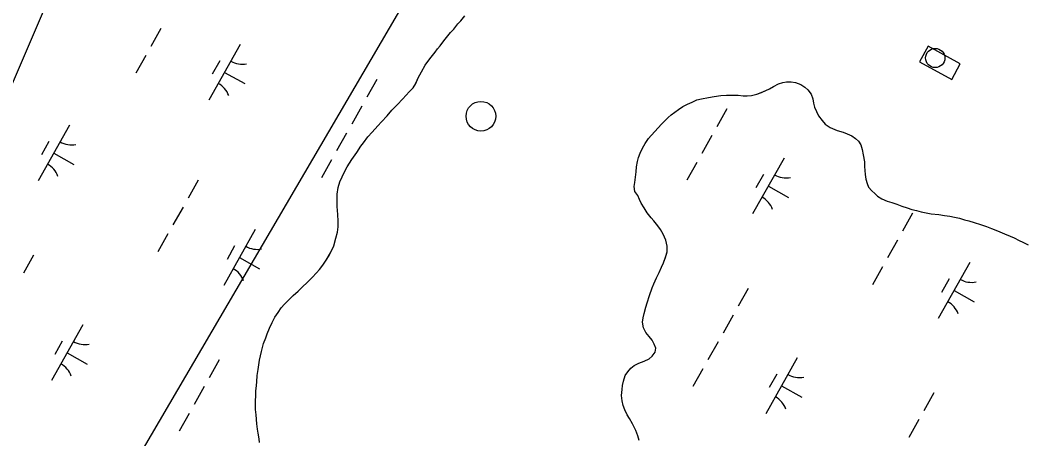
# Model space of a CAD drawing. Extents: x 3913936 to 3933962, y 195330 to 217741.
# Drawn here: x 3926422 to 3927207, y 204135 to 204461 of the extents above; entities that cross this region are included whole.
import ezdxf

# ---------------------------------------------------------------- set-up
doc = ezdxf.new("R2010")
doc.units = 0
for name, color, linetype in [('V-CHAN-DOCK', 7, 'Continuous'), ('V-DOMW-TANK', 7, 'Continuous'), ('V-TOPO-SHOR', 7, 'Continuous'), ('V-UTIL-LINE', 7, 'Continuous'), ('V-WETL-SWMP', 7, 'Continuous')]:
    doc.layers.add(name, color=color, linetype=linetype)

msp = doc.modelspace()

# ---------------------------------------------------------------- linework, layer by layer
at = {"layer": 'V-CHAN-DOCK'}
msp.add_lwpolyline([(3927124.03, 204428.59), (3927149.19, 204414.9), (3927155.89, 204427.22), (3927130.73, 204440.91)], close=True, dxfattribs=at)
at = {"layer": 'V-DOMW-TANK'}
for centre, radius in [((3927136.32, 204431.69), 7.5), ((3926781.53, 204386.22), 11.62)]:
    msp.add_circle(centre, radius, dxfattribs=at)
at = {"layer": 'V-TOPO-SHOR'}
for points in [[(3926608.73, 204131.61), (3926608.31, 204134.63), (3926607.61, 204138.95), (3926607.19, 204141.97), (3926606.62, 204146.29), (3926605.9, 204153.37), (3926605.6, 204157.31), (3926605.54, 204163.74), (3926605.75, 204168.73), (3926605.86, 204171.75), (3926606.21, 204176.08), (3926606.44, 204179.1), (3926606.93, 204183.96), (3926607.54, 204188.69), (3926608.65, 204195.92), (3926610.16, 204202.76), (3926611.81, 204208.82), (3926613.48, 204213.43), (3926614.5, 204216.58), (3926616.42, 204220.8), (3926618.48, 204225.28), (3926620.68, 204229.37), (3926623.13, 204233.2), (3926625.6, 204236.64), (3926628.19, 204239.68), (3926631.96, 204243.52), (3926634.95, 204246.3), (3926638.73, 204249.88), (3926642.24, 204253.2), (3926645.88, 204256.64), (3926649.65, 204260.49), (3926653.03, 204264.06), (3926655.37, 204266.58), (3926658.1, 204270.01), (3926660.81, 204273.85), (3926662.49, 204276.75), (3926664.17, 204279.65), (3926666.61, 204285.19), (3926668.27, 204290.98), (3926669.53, 204295.85), (3926670.02, 204299.92), (3926670.11, 204304.25), (3926669.67, 204309.5), (3926669.21, 204315.92), (3926669.18, 204319.6), (3926669.39, 204325.38), (3926670, 204330.63), (3926671.4, 204335.11), (3926673.07, 204339.06), (3926674.61, 204342.36), (3926677.06, 204346.84), (3926680.81, 204352.52), (3926684.57, 204358.07), (3926687.81, 204362.82), (3926689.75, 204365.6), (3926693.25, 204370.09), (3926696.5, 204373.8), (3926701.04, 204378.83), (3926703.9, 204381.87), (3926708.32, 204386.64), (3926712.08, 204391), (3926716.12, 204395.24), (3926720.53, 204399.88), (3926723, 204402.52), (3926725.86, 204405.44), (3926728.59, 204408.35), (3926730.66, 204411.92), (3926732.46, 204416.13), (3926735.04, 204420.88), (3926738.01, 204426.03), (3926741.64, 204431.05), (3926745.92, 204436.21), (3926747.73, 204438.72), (3926749.68, 204441.23), (3926752.66, 204445.06), (3926754.74, 204447.71), (3926757.85, 204451.54), (3926760.32, 204454.06), (3926763.56, 204458.29), (3926765.9, 204460.8), (3926769.01, 204464.51)], [(3926914.52, 204306.84), (3926911.46, 204310.88), (3926908.94, 204314.79), (3926906.68, 204318.3), (3926905.34, 204321.3), (3926904, 204324.44), (3926901.74, 204327.43), (3926901.18, 204331.49), (3926901.67, 204334.64), (3926902.16, 204338.71), (3926902.65, 204342.91), (3926903.13, 204346.71), (3926903.75, 204350.91), (3926904.64, 204353.94), (3926905.92, 204357.49), (3926907.71, 204361.44), (3926909.91, 204365), (3926912.5, 204368.82), (3926914.44, 204371.33), (3926917.55, 204374.64), (3926919.63, 204377.02), (3926922.74, 204380.32), (3926925.34, 204382.97), (3926927.81, 204385.22), (3926930.15, 204387.34), (3926932.88, 204389.33), (3926935.88, 204391.59), (3926939.13, 204393.85), (3926942.79, 204395.71), (3926946.44, 204397.32), (3926950.23, 204398.93), (3926953.76, 204399.75), (3926959.12, 204400.98), (3926963.57, 204401.68), (3926968.81, 204402.38), (3926973.39, 204402.68), (3926977.98, 204402.73), (3926982.44, 204402.64), (3926986.24, 204402.28), (3926989.39, 204402.18), (3926992.92, 204402.34), (3926996.98, 204403.43), (3927000.51, 204404.77), (3927003.9, 204406.38), (3927006.77, 204407.72), (3927009.9, 204409.45), (3927013.81, 204411.45), (3927017.21, 204412.53), (3927020.22, 204413.08), (3927023.76, 204413.12), (3927027.3, 204412.5), (3927031.38, 204410.96), (3927034.42, 204409.02), (3927036.79, 204406.95), (3927039.45, 204403.43), (3927040.79, 204399.78), (3927041.35, 204396.51), (3927042.03, 204393.23), (3927043.51, 204389.84), (3927045.24, 204386.45), (3927047.9, 204382.8), (3927050.41, 204380.08), (3927054.37, 204377.36), (3927059.77, 204375.18), (3927064.37, 204373.78), (3927067.65, 204372.63), (3927071.08, 204370.96), (3927074.11, 204368.89), (3927076.49, 204366.69), (3927078.09, 204363.82), (3927079.31, 204360.29), (3927080.13, 204356.1), (3927081.1, 204350.61), (3927081.13, 204347.07), (3927081.29, 204343.79), (3927081.58, 204340.78), (3927082.14, 204337.25), (3927083.09, 204333.85), (3927084.3, 204330.98), (3927086.81, 204328.11), (3927089.06, 204325.91), (3927091.31, 204323.83), (3927094.61, 204321.76), (3927098.69, 204320.1), (3927102.5, 204318.82), (3927106.31, 204317.55), (3927110.26, 204316.01), (3927114.46, 204314.74), (3927118.15, 204313.6), (3927121.69, 204312.58), (3927125.24, 204311.7), (3927129.31, 204310.82), (3927133.25, 204310.2), (3927139.03, 204309.47), (3927143.62, 204308.85), (3927147.82, 204308.24), (3927151.23, 204307.61), (3927155.18, 204306.6), (3927159.25, 204305.46), (3927162.53, 204304.57), (3927166.74, 204303.43)], [(3926905.13, 204133.34), (3926904.05, 204136.87), (3926902.44, 204140.92), (3926899.9, 204146.14), (3926897.5, 204150.31), (3926895.77, 204153.31), (3926893.9, 204157.09), (3926892.69, 204160.49), (3926891.87, 204164.15), (3926891.43, 204168.34), (3926891.91, 204173.07), (3926892.15, 204176.08), (3926892.9, 204179.63), (3926894.3, 204183.83), (3926896.37, 204186.87), (3926898.7, 204189.64), (3926901.18, 204191.76), (3926904.83, 204193.63), (3926909.01, 204195.11), (3926912.93, 204196.85), (3926915.26, 204198.97), (3926917.6, 204202.14), (3926918.09, 204205.16), (3926916.88, 204208.43), (3926915.15, 204211.43), (3926913.02, 204214.42), (3926910.37, 204217.54), (3926908.5, 204221.06), (3926907.81, 204225.51), (3926908.3, 204228.92), (3926909.06, 204232.34), (3926910.19, 204237.33), (3926911.34, 204240.62), (3926913.12, 204246.4), (3926915.16, 204252.32), (3926916.44, 204255.48), (3926918.76, 204260.22), (3926920.81, 204264.3), (3926922.61, 204268.38), (3926924.02, 204271.8), (3926925.68, 204276.15), (3926926.95, 204280.35), (3926926.91, 204284.94), (3926925.82, 204289.51), (3926923.94, 204294.35), (3926921.68, 204297.87), (3926919.56, 204300.73), (3926916.5, 204304.5), (3926914.52, 204306.84)], [(3927166.74, 204303.43), (3927171.73, 204301.78), (3927176.21, 204300.25), (3927180.28, 204298.71), (3927185.02, 204296.92), (3927190.42, 204294.61), (3927194.76, 204292.69), (3927197.92, 204291.27), (3927201.87, 204289.34), (3927204.63, 204287.93), (3927208.98, 204285.87)]]:
    msp.add_lwpolyline(points, dxfattribs=at)
at = {"layer": 'V-UTIL-LINE'}
for points in [[(3922259.35, 198607.65), (3922481.8, 198996.51), (3922891.23, 199568.37), (3923401.91, 200205.88), (3924391.34, 201632.88), (3925141.51, 202100.49), (3925635.89, 202689.84), (3926060.57, 203224.55), (3926266.36, 203722.12), (3926398.76, 204373.14), (3926759.45, 205211.96), (3927229.53, 206070.79), (3927602.51, 206766.2), (3928031.78, 207586.17)], [(3926953.75, 204871.69), (3926114.53, 203439.18), (3924358.1, 201675.2), (3923230.85, 203513.49)]]:
    msp.add_lwpolyline(points, dxfattribs=at)
at = {"layer": 'V-WETL-SWMP'}
for p, q in [((3926531.69, 204454.64), (3926523.85, 204440.69)), ((3926593.62, 204442.28), (3926569.12, 204398.7)), ((3926519.93, 204433.72), (3926512.09, 204419.77)), ((3926577.58, 204429.5), (3926571.7, 204419.04)), ((3926581.37, 204420.49), (3926597.06, 204411.67)), ((3926700.21, 204414.97), (3926692.37, 204401.02)), ((3926688.45, 204394.05), (3926680.61, 204380.1)), ((3926973.64, 204392.04), (3926965.8, 204378.09)), ((3926460.25, 204379.32), (3926435.75, 204335.74)), ((3926676.69, 204373.13), (3926668.85, 204359.18)), ((3926961.88, 204371.12), (3926954.04, 204357.17)), ((3926444.21, 204366.54), (3926438.33, 204356.08)), ((3926448, 204357.53), (3926463.69, 204348.71)), ((3927018.22, 204353.56), (3926993.72, 204309.97)), ((3926664.93, 204352.21), (3926657.09, 204338.26)), ((3926950.12, 204350.2), (3926942.28, 204336.25)), ((3927002.18, 204340.77), (3926996.3, 204330.31)), ((3926560.67, 204336.3), (3926552.83, 204322.35)), ((3927005.97, 204331.76), (3927021.66, 204322.94)), ((3926548.91, 204315.38), (3926541.07, 204301.43)), ((3927118.64, 204310.53), (3927110.8, 204296.58)), ((3926605.25, 204297.82), (3926580.75, 204254.23)), ((3926537.15, 204294.46), (3926529.31, 204280.51)), ((3926589.21, 204285.03), (3926583.33, 204274.57)), ((3927106.88, 204289.61), (3927099.04, 204275.66)), ((3926432.24, 204277.72), (3926424.4, 204263.77)), ((3926593, 204276.02), (3926608.69, 204267.2)), ((3927095.12, 204268.69), (3927087.28, 204254.74)), ((3927163.22, 204272.05), (3927138.71, 204228.46)), ((3927147.18, 204259.26), (3927141.3, 204248.8)), ((3926990.21, 204251.95), (3926982.37, 204238)), ((3927150.96, 204250.25), (3927166.66, 204241.43)), ((3926978.45, 204231.03), (3926970.61, 204217.08)), ((3926470.64, 204223.53), (3926446.14, 204179.94)), ((3926454.61, 204210.74), (3926448.73, 204200.28)), ((3926966.68, 204210.11), (3926958.84, 204196.16)), ((3926458.39, 204201.73), (3926474.09, 204192.91)), ((3926577.24, 204196.21), (3926569.4, 204182.26)), ((3927028.61, 204197.76), (3927004.11, 204154.17)), ((3926954.92, 204189.19), (3926947.08, 204175.24)), ((3927012.58, 204184.97), (3927006.7, 204174.51)), ((3926565.48, 204175.29), (3926557.64, 204161.34)), ((3927016.36, 204175.96), (3927032.05, 204167.14)), ((3927135.2, 204170.44), (3927127.36, 204156.49)), ((3926553.72, 204154.37), (3926545.88, 204140.42)), ((3927123.44, 204149.52), (3927115.6, 204135.57))]:
    msp.add_line(p, q, dxfattribs=at)
for points in [[(3926701.04, 204378.83), (3926703.9, 204381.87), (3926708.32, 204386.64), (3926712.08, 204391), (3926716.11, 204395.24), (3926720.53, 204399.88), (3926723, 204402.52), (3926725.86, 204405.44), (3926728.59, 204408.35), (3926730.66, 204411.91), (3926732.46, 204416.13), (3926735.04, 204420.88), (3926738.01, 204426.03), (3926741.64, 204431.05), (3926745.92, 204436.21), (3926747.73, 204438.72), (3926749.68, 204441.23), (3926752.66, 204445.06), (3926754.73, 204447.71), (3926757.85, 204451.54), (3926760.32, 204454.06), (3926763.56, 204458.29), (3926765.9, 204460.8), (3926769.02, 204464.51)], [(3926914.52, 204306.84), (3926911.46, 204310.88), (3926908.94, 204314.79), (3926906.68, 204318.3), (3926905.34, 204321.31), (3926904, 204324.44), (3926901.74, 204327.43), (3926901.18, 204331.49), (3926901.67, 204334.64), (3926902.16, 204338.71), (3926902.65, 204342.91), (3926903.13, 204346.71), (3926903.75, 204350.91), (3926904.64, 204353.94), (3926905.92, 204357.49), (3926907.71, 204361.44), (3926909.91, 204365), (3926912.5, 204368.82), (3926914.44, 204371.33), (3926917.55, 204374.64), (3926919.63, 204377.02), (3926922.74, 204380.32), (3926925.34, 204382.97), (3926927.81, 204385.22), (3926930.15, 204387.34), (3926932.88, 204389.33), (3926935.88, 204391.59), (3926939.13, 204393.85), (3926942.79, 204395.71), (3926946.44, 204397.32), (3926950.23, 204398.93), (3926953.76, 204399.75), (3926959.12, 204400.98), (3926963.57, 204401.68), (3926968.81, 204402.38), (3926973.39, 204402.68), (3926977.98, 204402.73), (3926982.44, 204402.64), (3926986.24, 204402.28), (3926989.39, 204402.18), (3926992.93, 204402.34), (3926996.98, 204403.43), (3927000.5, 204404.77), (3927003.9, 204406.38), (3927006.77, 204407.72), (3927009.9, 204409.45), (3927013.81, 204411.45), (3927017.21, 204412.53), (3927020.22, 204413.08), (3927023.76, 204413.12), (3927027.3, 204412.5), (3927031.38, 204410.96), (3927034.41, 204409.02), (3927036.79, 204406.95), (3927039.45, 204403.43), (3927040.79, 204399.78), (3927041.35, 204396.51), (3927042.03, 204393.23), (3927043.51, 204389.84), (3927045.24, 204386.45), (3927047.9, 204382.8), (3927050.41, 204380.07), (3927054.37, 204377.36), (3927059.77, 204375.18), (3927064.37, 204373.78), (3927067.65, 204372.63), (3927071.08, 204370.96), (3927074.11, 204368.89), (3927076.49, 204366.69), (3927078.09, 204363.82), (3927079.3, 204360.29), (3927080.13, 204356.1), (3927081.1, 204350.61), (3927081.13, 204347.07), (3927081.29, 204343.79), (3927081.58, 204340.78), (3927082.14, 204337.25), (3927083.09, 204333.85), (3927084.3, 204330.98), (3927086.81, 204328.11), (3927089.06, 204325.91), (3927091.31, 204323.83), (3927094.61, 204321.77), (3927098.69, 204320.1), (3927102.5, 204318.82), (3927106.31, 204317.55), (3927110.26, 204316.01), (3927114.46, 204314.74), (3927118.15, 204313.6), (3927121.7, 204312.58), (3927125.24, 204311.7), (3927129.31, 204310.82), (3927133.25, 204310.2), (3927139.03, 204309.47), (3927143.62, 204308.85), (3927147.82, 204308.24), (3927151.23, 204307.61), (3927155.18, 204306.6), (3927159.25, 204305.46), (3927162.53, 204304.57), (3927166.74, 204303.43)], [(3926608.73, 204131.61), (3926608.31, 204134.63), (3926607.61, 204138.95), (3926607.19, 204141.97), (3926606.62, 204146.29), (3926605.9, 204153.37), (3926605.6, 204157.31), (3926605.54, 204163.74), (3926605.75, 204168.73), (3926605.86, 204171.75), (3926606.21, 204176.08), (3926606.45, 204179.1), (3926606.93, 204183.96), (3926607.54, 204188.69), (3926608.65, 204195.92), (3926610.16, 204202.76), (3926611.81, 204208.81), (3926613.47, 204213.42), (3926614.5, 204216.58), (3926616.42, 204220.8), (3926618.48, 204225.28), (3926620.68, 204229.37), (3926623.13, 204233.2), (3926625.59, 204236.64), (3926628.19, 204239.68), (3926631.96, 204243.52), (3926634.95, 204246.3), (3926638.73, 204249.88), (3926642.24, 204253.2), (3926645.88, 204256.64), (3926649.65, 204260.49), (3926653.03, 204264.06), (3926655.37, 204266.58), (3926658.09, 204270.01), (3926660.81, 204273.85), (3926664.17, 204279.65), (3926666.61, 204285.19), (3926668.27, 204290.98), (3926669.53, 204295.85), (3926670.02, 204299.92), (3926670.11, 204304.25), (3926669.67, 204309.5), (3926669.21, 204315.92), (3926669.18, 204319.6), (3926669.39, 204325.38), (3926670, 204330.63), (3926671.4, 204335.11), (3926673.07, 204339.06), (3926674.61, 204342.35), (3926677.06, 204346.84), (3926680.81, 204352.52), (3926684.57, 204358.07), (3926687.81, 204362.82), (3926689.75, 204365.6), (3926693.25, 204370.09), (3926696.5, 204373.8), (3926701.04, 204378.83)], [(3926905.13, 204133.34), (3926904.05, 204136.87), (3926902.44, 204140.92), (3926899.9, 204146.14), (3926897.5, 204150.31), (3926895.77, 204153.31), (3926893.9, 204157.09), (3926892.69, 204160.49), (3926891.87, 204164.15), (3926891.43, 204168.34), (3926891.91, 204173.07), (3926892.15, 204176.08), (3926892.9, 204179.63), (3926894.3, 204183.83), (3926896.37, 204186.87), (3926898.71, 204189.64), (3926901.18, 204191.76), (3926904.83, 204193.63), (3926909.01, 204195.11), (3926912.93, 204196.86), (3926915.26, 204198.97), (3926917.59, 204202.14), (3926918.09, 204205.16), (3926916.88, 204208.43), (3926915.15, 204211.43), (3926913.02, 204214.42), (3926910.37, 204217.54), (3926908.5, 204221.06), (3926907.81, 204225.51), (3926908.3, 204228.93), (3926909.05, 204232.34), (3926910.19, 204237.33), (3926911.34, 204240.62), (3926913.12, 204246.4), (3926915.16, 204252.32), (3926916.44, 204255.48), (3926918.75, 204260.22), (3926920.81, 204264.3), (3926922.61, 204268.38), (3926924.02, 204271.8), (3926925.68, 204276.14), (3926926.96, 204280.35), (3926926.91, 204284.94), (3926925.82, 204289.52), (3926923.94, 204294.35), (3926921.68, 204297.86), (3926919.56, 204300.73), (3926916.51, 204304.5), (3926914.52, 204306.84)], [(3927166.74, 204303.43), (3927171.74, 204301.78), (3927176.21, 204300.25), (3927180.28, 204298.71), (3927185.02, 204296.92), (3927190.42, 204294.61), (3927194.76, 204292.69), (3927197.92, 204291.27), (3927201.87, 204289.34), (3927204.63, 204287.93), (3927208.98, 204285.87)]]:
    msp.add_lwpolyline(points, dxfattribs=at)
for centre, start, end in [((3926595.11, 204444.45), 239.88608, 281.42974), ((3926568.04, 204396.3), 19.88608, 61.42973), ((3926461.74, 204381.49), 239.88608, 281.42974), ((3926434.67, 204333.34), 19.88608, 61.42973), ((3927019.71, 204355.72), 239.88608, 281.42974), ((3926992.64, 204307.57), 19.88608, 61.42973), ((3926606.74, 204299.98), 239.88608, 281.42974), ((3926579.67, 204251.83), 19.88608, 61.42973), ((3927164.71, 204274.22), 239.88608, 281.42974), ((3927137.64, 204226.06), 19.88608, 61.42973), ((3926472.14, 204225.69), 239.88608, 281.42974), ((3926445.07, 204177.54), 19.88608, 61.42973), ((3927030.1, 204199.93), 239.88608, 281.42974), ((3927003.03, 204151.77), 19.88608, 61.42973)]:
    msp.add_arc(centre, 17.62, start, end, dxfattribs=at)

doc.saveas('drawing.dxf')
